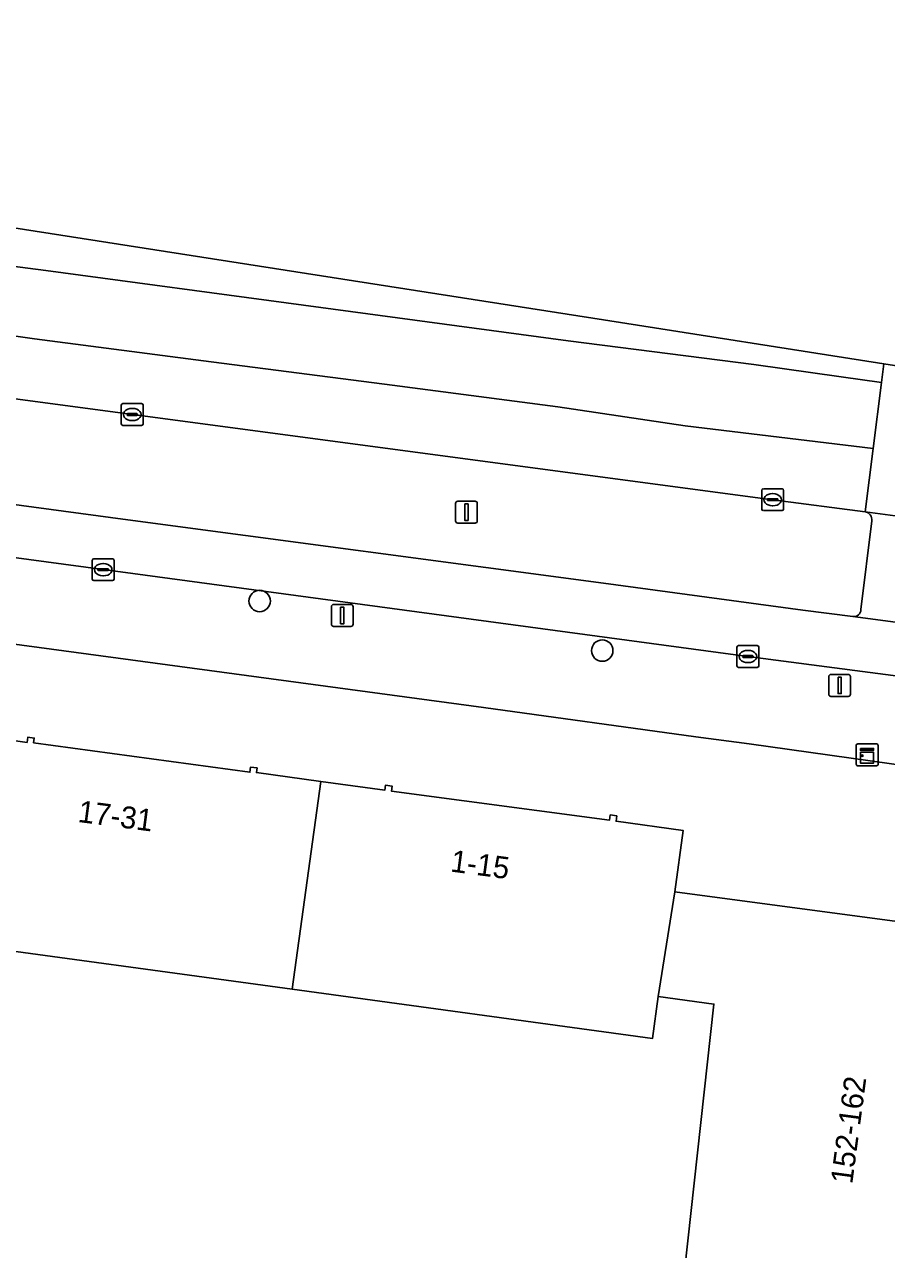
# Model space of a CAD drawing. Extents: x 161258 to 161838, y 380833 to 381727.
# Drawn here: x 161779.3 to 161818.6, y 381609.4 to 381665.3 of the extents above; entities that cross this region are included whole.
import ezdxf

# ---------------------------------------------------------------- set-up
doc = ezdxf.new("R2010")
doc.units = 0
for name, color, linetype in [('IMGEO_Berm_groen', 7, 'Continuous'), ('IMGEO_Boom', 7, 'Continuous'), ('IMGEO_Erf', 7, 'Continuous'), ('IMGEO_Fietspad_open', 7, 'Continuous'), ('IMGEO_Kast', 7, 'Continuous'), ('IMGEO_Kolk', 7, 'Continuous'), ('IMGEO_Lichtmast', 7, 'Continuous'), ('IMGEO_Pand', 7, 'Continuous'), ('IMGEO_Pand_nummerreeks', 7, 'Continuous'), ('IMGEO_Rijbaan_regionaal_gesloten', 7, 'Continuous'), ('IMGEO_Verkeersbordpaal', 7, 'Continuous'), ('IMGEO_Voetpad_open', 7, 'Continuous')]:
    doc.layers.add(name, color=color, linetype=linetype)

msp = doc.modelspace()

# ---------------------------------------------------------------- linework, layer by layer
at = {"layer": 'IMGEO_Berm_groen'}
for points in [[(161817.619, 381643.088), (161813.403, 381643.636), (161765.586, 381649.994)], [(161757.086, 381646.342), (161783.977, 381642.719), (161805.681, 381639.828), (161814.773, 381638.602), (161817.064, 381638.3)], [(161817.431, 381638.619), (161817.926, 381642.667)]]:
    msp.add_lwpolyline(points, dxfattribs=at)
for centre, radius, start, end in [((161817.556, 381642.72), 0.373, 351.8547, 80.3456), ((161817.097, 381638.632), 0.334, 264.3056, 357.6894)]:
    msp.add_arc(centre, radius, start, end, dxfattribs=at)
at = {"layer": 'IMGEO_Boom'}
for centre in [(161789.989, 381639.013), (161805.624, 381636.752)]:
    msp.add_circle(centre, 0.489, dxfattribs=at)
at = {"layer": 'IMGEO_Erf'}
for points in [[(161821.924, 381602.839), (161823.603, 381614.49), (161824.336, 381623.682), (161824.572, 381627.383), (161823.38, 381630.949), (161812.33, 381632.493), (161809.891, 381632.818), (161800.213, 381634.153), (161755.234, 381640.215), (161754.739, 381636.721), (161750.063, 381602.151)], [(161776.451, 381632.962), (161779.372, 381632.562), (161779.404, 381632.799), (161779.699, 381632.759), (161779.671, 381632.55), (161789.542, 381631.2), (161789.574, 381631.438), (161789.869, 381631.398), (161789.84, 381631.188), (161792.775, 381630.786), (161795.709, 381630.385), (161795.739, 381630.612), (161796.034, 381630.572), (161796.003, 381630.342), (161805.958, 381629.018), (161805.989, 381629.251), (161806.285, 381629.211), (161806.253, 381628.967), (161809.318, 381628.548), (161808.945, 381625.742), (161821.137, 381624.12), (161818.877, 381607.129)], [(161809.378, 381608.434), (161810.722, 381620.621), (161808.179, 381620.968), (161807.917, 381619.051), (161791.477, 381621.299), (161775.161, 381623.531)]]:
    msp.add_lwpolyline(points, dxfattribs=at)
at = {"layer": 'IMGEO_Fietspad_open'}
for points in [[(161783.977, 381642.719), (161757.086, 381646.342)], [(161756.215, 381644.03), (161759.426, 381643.601), (161782.848, 381640.443), (161812.273, 381636.483), (161821.453, 381635.279)], [(161821.984, 381642.373), (161821.41, 381637.724), (161817.064, 381638.3), (161814.773, 381638.602), (161805.681, 381639.828), (161783.977, 381642.719)]]:
    msp.add_lwpolyline(points, dxfattribs=at)
at = {"layer": 'IMGEO_Kast'}
for p, q in [((161817.215, 381631.571), (161817.215, 381632.412)), ((161817.215, 381632.412), (161817.215, 381631.571)), ((161817.29, 381632.496), (161818.131, 381632.496)), ((161818.131, 381632.496), (161817.29, 381632.496)), ((161818.215, 381632.421), (161818.215, 381631.58)), ((161818.215, 381631.58), (161818.215, 381632.421)), ((161818.14, 381631.496), (161817.299, 381631.496)), ((161817.299, 381631.496), (161818.14, 381631.496))]:
    msp.add_line(p, q, dxfattribs=at)
for points in [[(161817.41, 381632.286), (161818.01, 381632.286), (161818.01, 381632.201), (161817.41, 381632.201), (161817.41, 381632.286)], [(161817.41, 381632.111), (161818.01, 381632.111), (161818.01, 381631.622), (161817.41, 381631.622), (161817.41, 381632.111)]]:
    msp.add_lwpolyline(points, dxfattribs=at)
msp.add_circle((161817.494, 381631.96), 0.0377, dxfattribs=at)
for centre, start, end in [((161817.293, 381632.418), 92.4484, 184.2845), ((161817.293, 381632.418), 92.4484, 184.2845), ((161818.137, 381632.418), 2.4484, 94.2845), ((161818.137, 381632.418), 2.4484, 94.2845), ((161817.293, 381631.574), 182.4484, 274.2845), ((161817.293, 381631.574), 182.4484, 274.2845), ((161818.137, 381631.574), 272.4484, 4.2845), ((161818.137, 381631.574), 272.4484, 4.2845)]:
    msp.add_arc(centre, 0.0779, start, end, dxfattribs=at)
at = {"layer": 'IMGEO_Kolk'}
for p, q in [((161783.674, 381647.095), (161783.674, 381647.947)), ((161783.749, 381648.021), (161784.601, 381648.021)), ((161784.162, 381647.801), (161784.187, 381647.801)), ((161784.675, 381647.947), (161784.675, 381647.095)), ((161783.933, 381647.515), (161783.933, 381647.527)), ((161784.371, 381647.478), (161783.973, 381647.478)), ((161783.976, 381647.564), (161784.374, 381647.564)), ((161784.185, 381647.241), (161784.16, 381647.241)), ((161784.417, 381647.527), (161784.417, 381647.515)), ((161784.601, 381647.021), (161783.749, 381647.021)), ((161812.902, 381643.209), (161812.902, 381644.061)), ((161812.977, 381644.135), (161813.829, 381644.135)), ((161813.39, 381643.915), (161813.415, 381643.915)), ((161813.903, 381644.061), (161813.903, 381643.209)), ((161813.161, 381643.629), (161813.161, 381643.641)), ((161813.599, 381643.592), (161813.201, 381643.592)), ((161813.204, 381643.678), (161813.602, 381643.678)), ((161813.413, 381643.355), (161813.388, 381643.355)), ((161813.645, 381643.641), (161813.645, 381643.629)), ((161813.829, 381643.135), (161812.977, 381643.135)), ((161782.347, 381640.016), (161782.347, 381640.868)), ((161782.422, 381640.942), (161783.274, 381640.942)), ((161782.649, 381640.485), (161783.047, 381640.485)), ((161782.835, 381640.722), (161782.86, 381640.722)), ((161783.348, 381640.868), (161783.348, 381640.016)), ((161783.274, 381639.942), (161782.422, 381639.942)), ((161782.606, 381640.436), (161782.606, 381640.448)), ((161783.044, 381640.399), (161782.646, 381640.399)), ((161782.858, 381640.162), (161782.833, 381640.162)), ((161783.09, 381640.448), (161783.09, 381640.436)), ((161811.772, 381636.055), (161811.772, 381636.907)), ((161811.847, 381636.981), (161812.699, 381636.981)), ((161812.26, 381636.761), (161812.285, 381636.761)), ((161812.773, 381636.907), (161812.773, 381636.055)), ((161812.031, 381636.475), (161812.031, 381636.487)), ((161812.469, 381636.438), (161812.071, 381636.438)), ((161812.074, 381636.524), (161812.472, 381636.524)), ((161812.283, 381636.201), (161812.258, 381636.201)), ((161812.515, 381636.487), (161812.515, 381636.475)), ((161812.699, 381635.981), (161811.847, 381635.981))]:
    msp.add_line(p, q, dxfattribs=at)
for points in [[(161783.674, 381647.095), (161783.674, 381647.947)], [(161783.749, 381648.021), (161784.601, 381648.021)], [(161784.675, 381647.947), (161784.675, 381647.095)], [(161784.601, 381647.021), (161783.749, 381647.021)], [(161812.902, 381643.209), (161812.902, 381644.061)], [(161812.977, 381644.135), (161813.829, 381644.135)], [(161813.903, 381644.061), (161813.903, 381643.209)], [(161813.829, 381643.135), (161812.977, 381643.135)], [(161782.347, 381640.016), (161782.347, 381640.868)], [(161782.422, 381640.942), (161783.274, 381640.942)], [(161783.348, 381640.868), (161783.348, 381640.016)], [(161783.274, 381639.942), (161782.422, 381639.942)], [(161811.772, 381636.055), (161811.772, 381636.907)], [(161811.847, 381636.981), (161812.699, 381636.981)], [(161812.773, 381636.907), (161812.773, 381636.055)], [(161812.699, 381635.981), (161811.847, 381635.981)]]:
    msp.add_lwpolyline(points, dxfattribs=at)
for centre, radius, start, end in [((161783.751, 381647.945), 0.0765, 91.552, 178.448), ((161783.751, 381647.945), 0.0765, 91.552, 178.448), ((161784.599, 381647.945), 0.0765, 1.552, 88.448), ((161784.599, 381647.945), 0.0765, 1.552, 88.448), ((161783.973, 381647.524), 0.0403, 85.8775, 175.7526), ((161783.97, 381647.514), 0.0366, 178.938, 274.7102), ((161784.374, 381647.521), 0.043, 264.8664, 352.4533), ((161784.378, 381647.526), 0.0386, 1.7309, 96.639), ((161783.751, 381647.097), 0.0765, 181.552, 268.448), ((161783.751, 381647.097), 0.0765, 181.552, 268.448), ((161784.599, 381647.097), 0.0765, 271.552, 358.448), ((161784.599, 381647.097), 0.0765, 271.552, 358.448), ((161812.979, 381644.059), 0.0765, 91.552, 178.448), ((161812.979, 381644.059), 0.0765, 91.552, 178.448), ((161813.827, 381644.059), 0.0765, 1.552, 88.448), ((161813.827, 381644.059), 0.0765, 1.552, 88.448), ((161813.201, 381643.638), 0.0403, 85.8775, 175.7526), ((161813.198, 381643.628), 0.0366, 178.938, 274.7102), ((161813.602, 381643.635), 0.043, 264.8664, 352.4533), ((161813.606, 381643.64), 0.0386, 1.7309, 96.639), ((161812.979, 381643.211), 0.0765, 181.552, 268.448), ((161812.979, 381643.211), 0.0765, 181.552, 268.448), ((161813.827, 381643.211), 0.0765, 271.552, 358.448), ((161813.827, 381643.211), 0.0765, 271.552, 358.448), ((161782.424, 381640.866), 0.0765, 91.552, 178.448), ((161782.424, 381640.866), 0.0765, 91.552, 178.448), ((161782.646, 381640.445), 0.0403, 85.8775, 175.7526), ((161783.051, 381640.447), 0.0386, 1.7309, 96.639), ((161783.272, 381640.866), 0.0765, 1.552, 88.448), ((161783.272, 381640.866), 0.0765, 1.552, 88.448), ((161782.424, 381640.018), 0.0765, 181.552, 268.448), ((161782.424, 381640.018), 0.0765, 181.552, 268.448), ((161782.643, 381640.435), 0.0366, 178.938, 274.7102), ((161783.047, 381640.442), 0.043, 264.8664, 352.4533), ((161783.272, 381640.018), 0.0765, 271.552, 358.448), ((161783.272, 381640.018), 0.0765, 271.552, 358.448), ((161811.849, 381636.905), 0.0765, 91.552, 178.448), ((161811.849, 381636.905), 0.0765, 91.552, 178.448), ((161812.697, 381636.905), 0.0765, 1.552, 88.448), ((161812.697, 381636.905), 0.0765, 1.552, 88.448), ((161811.849, 381636.057), 0.0765, 181.552, 268.448), ((161811.849, 381636.057), 0.0765, 181.552, 268.448), ((161812.071, 381636.484), 0.0403, 85.8775, 175.7526), ((161812.068, 381636.474), 0.0366, 178.938, 274.7102), ((161812.472, 381636.481), 0.043, 264.8664, 352.4533), ((161812.476, 381636.486), 0.0386, 1.7309, 96.639), ((161812.697, 381636.057), 0.0765, 271.552, 358.448), ((161812.697, 381636.057), 0.0765, 271.552, 358.448)]:
    msp.add_arc(centre, radius, start, end, dxfattribs=at)
for centre, major_axis, ratio, start_param, end_param in [((161784.161, 381647.521), (-0.387, 0.002), 0.722429, 4.712389, 7.853982), ((161784.186, 381647.521), (-0.39, 0.002), 0.717154, 1.570796, 4.712389), ((161813.389, 381643.635), (-0.387, 0.002), 0.722429, 4.712389, 7.853982), ((161813.414, 381643.635), (-0.39, 0.002), 0.717154, 1.570796, 4.712389), ((161782.834, 381640.442), (-0.387, 0.002), 0.722429, 4.712389, 7.853982), ((161782.859, 381640.442), (-0.39, 0.002), 0.717154, 1.570796, 4.712389), ((161812.259, 381636.481), (-0.387, 0.002), 0.722429, 4.712389, 7.853982), ((161812.284, 381636.481), (-0.39, 0.002), 0.717154, 1.570796, 4.712389)]:
    msp.add_ellipse(centre, major_axis=major_axis, ratio=ratio, start_param=start_param, end_param=end_param, dxfattribs=at)
at = {"layer": 'IMGEO_Lichtmast'}
for p, q in [((161793.364, 381638.854), (161794.154, 381638.854)), ((161794.154, 381638.854), (161793.364, 381638.854)), ((161793.264, 381637.954), (161793.264, 381638.754)), ((161793.264, 381638.754), (161793.264, 381637.954)), ((161794.254, 381638.754), (161794.254, 381637.954)), ((161794.254, 381637.954), (161794.254, 381638.754)), ((161794.154, 381637.854), (161793.364, 381637.854)), ((161793.364, 381637.854), (161794.154, 381637.854)), ((161815.965, 381634.763), (161815.965, 381635.563)), ((161815.965, 381635.563), (161815.965, 381634.763)), ((161816.065, 381635.663), (161816.855, 381635.663)), ((161816.855, 381635.663), (161816.065, 381635.663)), ((161816.955, 381635.563), (161816.955, 381634.763)), ((161816.955, 381634.763), (161816.955, 381635.563)), ((161816.855, 381634.663), (161816.065, 381634.663)), ((161816.065, 381634.663), (161816.855, 381634.663))]:
    msp.add_line(p, q, dxfattribs=at)
for points in [[(161793.684, 381638.729), (161793.834, 381638.729), (161793.834, 381637.979), (161793.684, 381637.979), (161793.684, 381638.729)], [(161816.385, 381635.538), (161816.535, 381635.538), (161816.535, 381634.788), (161816.385, 381634.788), (161816.385, 381635.538)]]:
    msp.add_lwpolyline(points, dxfattribs=at)
for centre, start, end in [((161793.364, 381638.754), 90, 180), ((161793.364, 381638.754), 90, 180), ((161794.154, 381638.754), 0, 90), ((161794.154, 381638.754), 360, 90), ((161793.364, 381637.954), 180, 270), ((161793.364, 381637.954), 180, 270), ((161794.154, 381637.954), 270, 0), ((161794.154, 381637.954), 270, 0), ((161816.065, 381635.563), 90, 180), ((161816.065, 381635.563), 90, 180), ((161816.855, 381635.563), 0, 90), ((161816.855, 381635.563), 360, 90), ((161816.065, 381634.763), 180, 270), ((161816.065, 381634.763), 180, 270), ((161816.855, 381634.763), 270, 0), ((161816.855, 381634.763), 270, 0)]:
    msp.add_arc(centre, 0.1, start, end, dxfattribs=at)
at = {"layer": 'IMGEO_Pand'}
for points in [[(161792.775, 381630.786), (161789.84, 381631.188), (161789.869, 381631.398), (161789.574, 381631.438), (161789.542, 381631.2), (161779.671, 381632.55), (161779.699, 381632.759), (161779.404, 381632.799), (161779.372, 381632.562), (161776.451, 381632.962), (161775.161, 381623.531), (161791.477, 381621.299)], [(161808.179, 381620.968), (161808.945, 381625.742), (161809.318, 381628.548), (161806.253, 381628.967), (161806.285, 381629.211), (161805.989, 381629.251), (161805.958, 381629.018), (161796.003, 381630.342), (161796.034, 381630.572), (161795.739, 381630.612), (161795.709, 381630.385), (161792.775, 381630.786), (161791.477, 381621.299), (161807.917, 381619.051)], [(161808.179, 381620.968), (161810.722, 381620.621), (161809.378, 381608.434), (161813.924, 381607.807), (161818.877, 381607.129), (161821.137, 381624.12), (161808.945, 381625.742)]]:
    msp.add_lwpolyline(points, close=True, dxfattribs=at)
at = {"layer": 'IMGEO_Rijbaan_regionaal_gesloten'}
for points in [[(161719.934, 381662.085), (161723.875, 381661.551), (161728.04, 381661.015), (161732.012, 381660.466), (161735.99, 381659.958), (161752.017, 381657.797), (161760.062, 381656.742), (161768.015, 381655.67), (161780.225, 381654.094), (161791.997, 381652.507), (161804.072, 381650.88), (161812.54, 381649.8), (161816.526, 381649.239), (161818.365, 381648.98), (161818.474, 381649.839), (161805.689, 381651.835), (161736.137, 381662.69), (161719.327, 381665.313)], [(161717.493, 381656.402), (161735.854, 381653.957), (161748.27, 381652.294), (161751.562, 381651.859), (161765.586, 381649.994), (161813.403, 381643.636), (161817.619, 381643.088), (161817.985, 381645.977), (161809.404, 381647.011), (161803.595, 381647.872), (161795.685, 381648.9), (161787.775, 381649.927), (161779.72, 381650.974), (161771.676, 381652.109), (161763.62, 381653.148), (161755.563, 381654.187), (161747.855, 381655.181), (161741.235, 381656.106), (161737.26, 381656.662), (161731.03, 381657.39), (161727.522, 381657.865), (161719.602, 381658.939)], [(161771.676, 381652.109), (161779.72, 381650.974), (161787.775, 381649.927), (161795.685, 381648.9), (161803.595, 381647.872), (161809.404, 381647.011), (161817.985, 381645.977), (161818.365, 381648.98), (161816.526, 381649.239), (161812.54, 381649.8), (161804.072, 381650.88), (161791.997, 381652.507), (161780.225, 381654.094), (161768.015, 381655.67)], [(161837.589, 381641.111), (161838.457, 381646.72), (161818.474, 381649.839), (161818.365, 381648.98), (161817.985, 381645.977), (161817.619, 381643.088), (161821.043, 381642.626), (161821.984, 381642.373), (161834.755, 381641.34), (161837.589, 381641.111)]]:
    msp.add_lwpolyline(points, dxfattribs=at)
at = {"layer": 'IMGEO_Verkeersbordpaal'}
for p, q in [((161798.933, 381642.666), (161798.933, 381643.466)), ((161798.933, 381643.466), (161798.933, 381642.666)), ((161799.033, 381643.566), (161799.823, 381643.566)), ((161799.823, 381643.566), (161799.033, 381643.566)), ((161799.923, 381643.466), (161799.923, 381642.666)), ((161799.923, 381642.666), (161799.923, 381643.466)), ((161799.823, 381642.566), (161799.033, 381642.566)), ((161799.033, 381642.566), (161799.823, 381642.566))]:
    msp.add_line(p, q, dxfattribs=at)
msp.add_lwpolyline([(161799.353, 381643.441), (161799.503, 381643.441), (161799.503, 381642.691), (161799.353, 381642.691), (161799.353, 381643.441)], dxfattribs=at)
for centre, start, end in [((161799.033, 381643.466), 90, 180), ((161799.033, 381643.466), 90, 180), ((161799.823, 381643.466), 0, 90), ((161799.823, 381643.466), 360, 90), ((161799.033, 381642.666), 180, 270), ((161799.033, 381642.666), 180, 270), ((161799.823, 381642.666), 270, 0), ((161799.823, 381642.666), 270, 0)]:
    msp.add_arc(centre, 0.1, start, end, dxfattribs=at)
at = {"layer": 'IMGEO_Voetpad_open'}
for points in [[(161782.848, 381640.443), (161759.426, 381643.601), (161756.215, 381644.03)], [(161817.064, 381638.3), (161821.41, 381637.724), (161821.984, 381642.373), (161821.043, 381642.626), (161817.619, 381643.088)], [(161817.926, 381642.667), (161817.431, 381638.619)], [(161752.769, 381641.323), (161752.667, 381640.554), (161755.234, 381640.215), (161800.213, 381634.153), (161809.891, 381632.818), (161812.33, 381632.493), (161823.38, 381630.949), (161825.925, 381631.335)], [(161821.453, 381635.279), (161812.273, 381636.483), (161782.848, 381640.443)]]:
    msp.add_lwpolyline(points, dxfattribs=at)
for centre, radius, start, end in [((161817.556, 381642.72), 0.373, 351.8547, 80.3456), ((161817.097, 381638.632), 0.334, 264.3056, 357.6894)]:
    msp.add_arc(centre, radius, start, end, dxfattribs=at)

# ---------------------------------------------------------------- texts
at = {"layer": 'IMGEO_Pand_nummerreeks'}
for s, rotation, p in [('17-31', 352.6092, (161781.661, 381628.936)), ('1-15', 352.4275, (161798.665, 381626.675)), ('152-162', 82.4235, (161817.034, 381612.388))]:
    msp.add_text(s, height=1, rotation=rotation, dxfattribs=at).set_placement(p)

doc.saveas('drawing.dxf')
